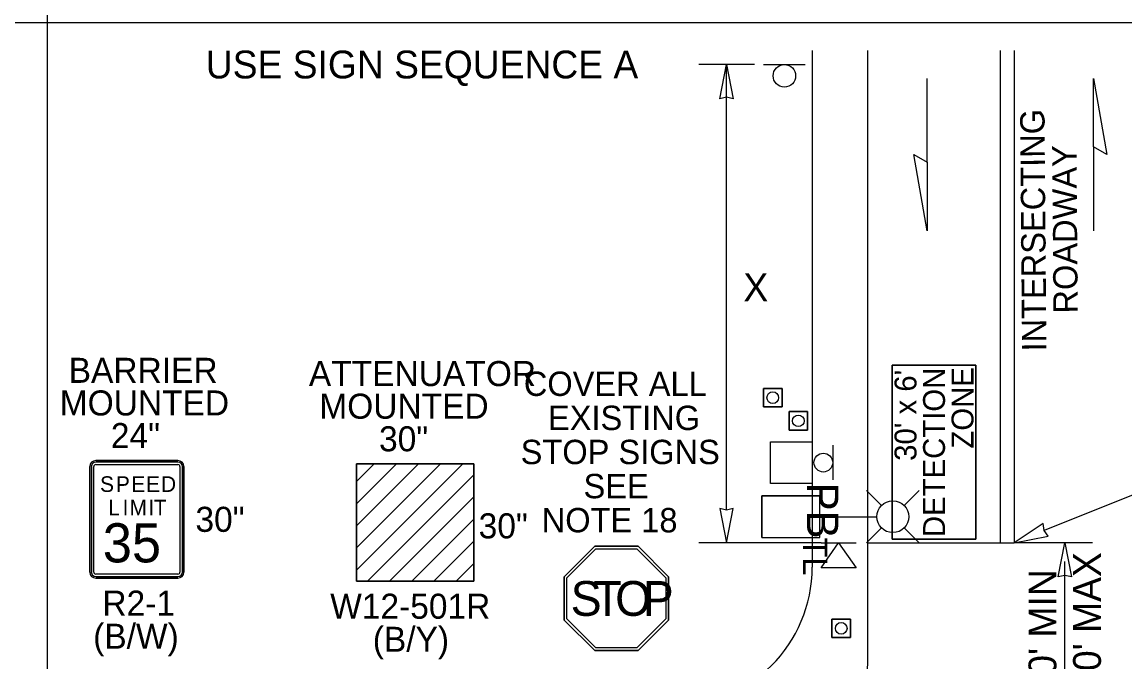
# Model space of a CAD drawing. Extents: x 99976 to 100136, y 99905 to 100011.
# Drawn here: x 100045.178 to 100048.346, y 100004.283 to 100006.122 of the extents above; entities that cross this region are included whole.
import ezdxf

# ---------------------------------------------------------------- set-up
doc = ezdxf.new("R2010")
doc.units = 0
for name, color, linetype in [('RD_ED_ShoulderPavedEdge', 7, 'Continuous'), ('RD_MK_LineDblYellowCenter', 7, 'Continuous'), ('RD_MK_LineEdgeWhite', 7, 'Continuous'), ('RD_MK_LineEdgeWhiteNew', 7, 'Continuous'), ('RD_MK_LineStop', 7, 'Continuous'), ('SH_DE_DetailBody1Text', 7, 'Continuous'), ('TR_SN_ConstructionSigns', 7, 'Continuous'), ('TR_WZ_PortableLightStandard', 7, 'Continuous'), ('TR_WZ_PortableSignMountBlk-Wht', 7, 'Continuous'), ('TR_WZ_Sign', 7, 'Continuous'), ('TR_WZ_TempSignal', 7, 'Continuous'), ('TR_WZ_TrafficCone', 7, 'Continuous'), ('TR_WZ_WorkZoneDetails', 7, 'Continuous'), ('TR_WZ_WorkZoneTextCurrent', 7, 'Continuous')]:
    doc.layers.add(name, color=color, linetype=linetype)

msp = doc.modelspace()

# ---------------------------------------------------------------- linework, layer by layer
at = {"layer": 'RD_ED_ShoulderPavedEdge'}
msp.add_lwpolyline([(100047.4475, 100006.0405), (100047.4475, 100004.5559)], dxfattribs=at)
msp.add_arc((100047.0475, 100004.5559), 0.4, 270, 0, dxfattribs=at)
at = {"layer": 'RD_MK_LineDblYellowCenter'}
for p, q in [((100047.9875, 100006.0405), (100047.9875, 100004.6259)), ((100048.0275, 100006.0405), (100048.0275, 100004.6259))]:
    msp.add_line(p, q, dxfattribs=at)
at = {"layer": 'RD_MK_LineEdgeWhite'}
for p, q in [((100047.6075, 100004.5559), (100047.6075, 100006.0405)), ((100047.6075, 100004.3159), (100047.6075, 100004.5559))]:
    msp.add_line(p, q, dxfattribs=at)
at = {"layer": 'RD_MK_LineEdgeWhiteNew'}
msp.add_arc((100046.1076, 100004.3239), 1.5, 277.2601, 359.6954, dxfattribs=at)
at = {"layer": 'RD_MK_LineStop'}
msp.add_line((100047.6075, 100004.6259), (100048.0275, 100004.6259), dxfattribs=at)
at = {"layer": 'TR_SN_ConstructionSigns'}
for p, q in [((100045.3723, 100004.5414), (100045.3723, 100004.8452)), ((100045.3723, 100004.8452), (100045.3723, 100004.5414)), ((100045.3723, 100004.8452), (100045.3723, 100004.5414)), ((100045.3766, 100004.8452), (100045.3766, 100004.5414)), ((100045.3836, 100004.5414), (100045.3836, 100004.8452)), ((100045.3892, 100004.862), (100045.6255, 100004.862)), ((100045.6255, 100004.862), (100045.3892, 100004.862)), ((100045.6255, 100004.862), (100045.3892, 100004.862)), ((100045.6255, 100004.8578), (100045.3892, 100004.8578)), ((100045.3892, 100004.8508), (100045.6255, 100004.8508)), ((100045.6311, 100004.8452), (100045.6311, 100004.5414)), ((100045.6381, 100004.5414), (100045.6381, 100004.8452)), ((100045.6423, 100004.8452), (100045.6423, 100004.5414)), ((100045.6423, 100004.5414), (100045.6423, 100004.8452)), ((100045.6423, 100004.5414), (100045.6423, 100004.8452)), ((100046.1381, 100004.611), (100046.38, 100004.8529)), ((100046.1381, 100004.6746), (100046.3164, 100004.8529)), ((100046.1381, 100004.7382), (100046.2528, 100004.8529)), ((100046.1381, 100004.8018), (100046.1892, 100004.8529)), ((100046.4754, 100004.8529), (100046.1381, 100004.8529)), ((100046.1381, 100004.8529), (100046.1381, 100004.5156)), ((100046.1381, 100004.5474), (100046.4436, 100004.8529)), ((100046.1381, 100004.6746), (100046.3164, 100004.8529)), ((100046.38, 100004.8529), (100046.1381, 100004.611)), ((100046.1381, 100004.8018), (100046.1892, 100004.8529)), ((100046.2528, 100004.8529), (100046.1381, 100004.7382)), ((100046.1381, 100004.611), (100046.38, 100004.8529)), ((100046.4436, 100004.8529), (100046.1381, 100004.5474)), ((100046.3164, 100004.8529), (100046.1381, 100004.6746)), ((100046.1381, 100004.7382), (100046.2528, 100004.8529)), ((100046.1381, 100004.8018), (100046.1381, 100004.8529)), ((100046.1381, 100004.8529), (100046.1892, 100004.8529)), ((100046.1892, 100004.8529), (100046.1381, 100004.8018)), ((100046.1892, 100004.8529), (100046.2528, 100004.8529)), ((100046.2528, 100004.8529), (100046.3164, 100004.8529)), ((100046.3164, 100004.8529), (100046.38, 100004.8529)), ((100046.38, 100004.8529), (100046.4436, 100004.8529)), ((100046.4436, 100004.8529), (100046.4754, 100004.8529)), ((100046.4754, 100004.5156), (100046.4754, 100004.8529)), ((100046.4754, 100004.8529), (100046.4754, 100004.8211)), ((100046.4754, 100004.8211), (100046.1699, 100004.5156)), ((100046.1699, 100004.5156), (100046.4754, 100004.8211)), ((100046.4754, 100004.8211), (100046.4754, 100004.7575)), ((100046.1381, 100004.7382), (100046.1381, 100004.8018)), ((100046.4754, 100004.7575), (100046.2335, 100004.5156)), ((100046.2335, 100004.5156), (100046.4754, 100004.7575)), ((100046.4754, 100004.7575), (100046.2335, 100004.5156)), ((100046.4754, 100004.7575), (100046.4754, 100004.6939)), ((100046.1381, 100004.6746), (100046.1381, 100004.7382)), ((100046.4754, 100004.6939), (100046.2971, 100004.5156)), ((100046.4754, 100004.6939), (100046.2971, 100004.5156)), ((100046.2971, 100004.5156), (100046.4754, 100004.6939)), ((100046.4754, 100004.6939), (100046.4754, 100004.6303)), ((100046.1381, 100004.611), (100046.1381, 100004.6746)), ((100046.4754, 100004.6303), (100046.3607, 100004.5156)), ((100046.3607, 100004.5156), (100046.4754, 100004.6303)), ((100046.4754, 100004.6303), (100046.3607, 100004.5156)), ((100046.4754, 100004.6303), (100046.4754, 100004.5667)), ((100046.1381, 100004.5474), (100046.1381, 100004.611)), ((100046.8229, 100004.6159), (100046.735, 100004.528)), ((100046.8229, 100004.6159), (100046.735, 100004.528)), ((100046.7428, 100004.5248), (100046.8261, 100004.6081)), ((100046.9472, 100004.6159), (100046.8229, 100004.6159)), ((100046.9472, 100004.6159), (100046.8229, 100004.6159)), ((100046.8261, 100004.6081), (100046.9439, 100004.6081)), ((100046.9439, 100004.6081), (100047.0272, 100004.5248)), ((100047.035, 100004.528), (100046.9472, 100004.6159)), ((100047.035, 100004.528), (100046.9472, 100004.6159)), ((100046.4754, 100004.5667), (100046.4243, 100004.5156)), ((100046.4754, 100004.5667), (100046.4243, 100004.5156)), ((100046.4243, 100004.5156), (100046.4754, 100004.5667)), ((100046.4754, 100004.5667), (100046.4754, 100004.5156)), ((100045.6255, 100004.5358), (100045.3892, 100004.5358)), ((100045.3892, 100004.5288), (100045.6255, 100004.5288)), ((100046.1381, 100004.5156), (100046.1381, 100004.5474)), ((100046.735, 100004.528), (100046.735, 100004.4038)), ((100046.735, 100004.528), (100046.735, 100004.4038)), ((100047.035, 100004.4038), (100047.035, 100004.528)), ((100047.035, 100004.4038), (100047.035, 100004.528)), ((100045.6255, 100004.5245), (100045.3892, 100004.5245)), ((100045.3892, 100004.5245), (100045.6255, 100004.5245)), ((100045.3892, 100004.5245), (100045.6255, 100004.5245)), ((100046.1381, 100004.5156), (100046.4754, 100004.5156)), ((100046.1699, 100004.5156), (100046.1381, 100004.5156)), ((100046.2335, 100004.5156), (100046.1699, 100004.5156)), ((100046.2971, 100004.5156), (100046.2335, 100004.5156)), ((100046.3607, 100004.5156), (100046.2971, 100004.5156)), ((100046.4243, 100004.5156), (100046.3607, 100004.5156)), ((100046.4754, 100004.5156), (100046.4243, 100004.5156)), ((100046.7428, 100004.407), (100046.7428, 100004.5248)), ((100047.0272, 100004.5248), (100047.0272, 100004.407)), ((100046.735, 100004.4038), (100046.8229, 100004.3159)), ((100046.735, 100004.4038), (100046.8229, 100004.3159)), ((100046.8261, 100004.3237), (100046.7428, 100004.407)), ((100047.0272, 100004.407), (100046.9439, 100004.3237)), ((100046.9472, 100004.3159), (100047.035, 100004.4038)), ((100046.9472, 100004.3159), (100047.035, 100004.4038)), ((100046.8229, 100004.3159), (100046.9472, 100004.3159)), ((100046.8229, 100004.3159), (100046.9472, 100004.3159)), ((100046.9439, 100004.3237), (100046.8261, 100004.3237))]:
    msp.add_line(p, q, dxfattribs=at)
for points in [[(100046.1381, 100004.5474), (100046.4436, 100004.8529)], [(100046.4754, 100004.8211), (100046.1699, 100004.5156)], [(100046.8229, 100004.6159), (100046.9472, 100004.6159), (100047.035, 100004.528), (100047.035, 100004.4038), (100046.9472, 100004.3159), (100046.8229, 100004.3159), (100046.735, 100004.4038), (100046.735, 100004.528), (100046.8229, 100004.6159)]]:
    msp.add_lwpolyline(points, dxfattribs=at)
for centre, radius, start, end in [((100045.3892, 100004.8452), 0.0169, 90, 180), ((100045.3892, 100004.8452), 0.0169, 90, 180), ((100045.3892, 100004.8452), 0.0169, 90, 180), ((100045.3892, 100004.8452), 0.0127, 90, 180), ((100045.3892, 100004.8452), 0.00562, 90, 180), ((100045.6255, 100004.8452), 0.0169, 0, 90), ((100045.6255, 100004.8452), 0.0169, 0, 90), ((100045.6255, 100004.8452), 0.0169, 0, 90), ((100045.6255, 100004.8452), 0.0127, 0, 90), ((100045.6255, 100004.8452), 0.00562, 0, 90), ((100045.3892, 100004.5414), 0.0169, 180, 270), ((100045.3892, 100004.5414), 0.0169, 180, 270), ((100045.3892, 100004.5414), 0.0169, 180, 270), ((100045.3892, 100004.5414), 0.0127, 180, 270), ((100045.3892, 100004.5414), 0.00562, 180, 270), ((100045.6255, 100004.5414), 0.0169, 270, 0), ((100045.6255, 100004.5414), 0.0169, 270, 0), ((100045.6255, 100004.5414), 0.0127, 270, 0), ((100045.6255, 100004.5414), 0.00562, 270, 0), ((100045.6255, 100004.5414), 0.0169, 270, 0)]:
    msp.add_arc(centre, radius, start, end, dxfattribs=at)
at = {"layer": 'TR_WZ_PortableLightStandard'}
for p, q in [((100047.303, 100004.7609), (100047.469, 100004.7609)), ((100047.303, 100004.6409), (100047.303, 100004.7609)), ((100047.469, 100004.7609), (100047.303, 100004.7609)), ((100047.469, 100004.6409), (100047.469, 100004.7609)), ((100047.6468, 100004.7333), (100047.6037, 100004.7764)), ((100047.7115, 100004.7333), (100047.7546, 100004.7764)), ((100047.469, 100004.7009), (100047.6334, 100004.7009)), ((100047.6468, 100004.6685), (100047.6037, 100004.6255)), ((100047.7115, 100004.6685), (100047.7546, 100004.6255)), ((100047.303, 100004.6409), (100047.469, 100004.6409)), ((100047.303, 100004.6409), (100047.469, 100004.6409))]:
    msp.add_line(p, q, dxfattribs=at)
for points in [[(100047.303, 100004.7609), (100047.303, 100004.7009), (100047.303, 100004.6409)], [(100047.469, 100004.6409), (100047.469, 100004.7009), (100047.469, 100004.7609)]]:
    msp.add_lwpolyline(points, dxfattribs=at)
msp.add_circle((100047.6792, 100004.7009), 0.0457, dxfattribs=at)
msp.add_circle((100047.6792, 100004.7009), 0.0457, dxfattribs=at)
at = {"layer": 'TR_WZ_PortableSignMountBlk-Wht'}
msp.add_line((100047.4734, 100004.6259), (100047.5734, 100004.6259), dxfattribs=at)
msp.add_lwpolyline([(100047.5233, 100004.6259), (100047.5734, 100004.5541), (100047.4734, 100004.5541)], close=True, dxfattribs=at)
at = {"layer": 'TR_WZ_Sign'}
for p, q in [((100047.3075, 100006.0004), (100047.4275, 100006.0004)), ((100047.5066, 100004.9064), (100047.5066, 100004.8064))]:
    msp.add_line(p, q, dxfattribs=at)
for centre, radius in [((100047.3676, 100005.968), 0.0324), ((100047.3676, 100005.968), 0.0324), ((100047.4795, 100004.8563), 0.027), ((100047.4795, 100004.8563), 0.027)]:
    msp.add_circle(centre, radius, dxfattribs=at)
at = {"layer": 'TR_WZ_TempSignal'}
msp.add_lwpolyline([(100047.4475, 100004.9164), (100047.4475, 100004.7964), (100047.3275, 100004.7964), (100047.3275, 100004.9164)], close=True, dxfattribs=at)
msp.add_lwpolyline([(100047.4475, 100004.9164), (100047.4475, 100004.7964), (100047.3275, 100004.7964), (100047.3275, 100004.9164)], close=True, dxfattribs=at)
at = {"layer": 'TR_WZ_TrafficCone'}
for points in [[(100047.3609, 100005.0696), (100047.3609, 100005.0163), (100047.3076, 100005.0163), (100047.3076, 100005.0696), (100047.3609, 100005.0696)], [(100047.3076, 100005.0696), (100047.3076, 100005.0163), (100047.3609, 100005.0163), (100047.3609, 100005.0696), (100047.3076, 100005.0696)], [(100047.4342, 100005.0029), (100047.4342, 100004.9496), (100047.3809, 100004.9496), (100047.3809, 100005.0029), (100047.4342, 100005.0029)], [(100047.3809, 100005.0029), (100047.3809, 100004.9496), (100047.4342, 100004.9496), (100047.4342, 100005.0029), (100047.3809, 100005.0029)], [(100047.5575, 100004.4066), (100047.5042, 100004.4066), (100047.5042, 100004.3533), (100047.5575, 100004.3533), (100047.5575, 100004.4066)], [(100047.5575, 100004.3533), (100047.5042, 100004.3533), (100047.5042, 100004.4066), (100047.5575, 100004.4066), (100047.5575, 100004.3533)]]:
    msp.add_lwpolyline(points, dxfattribs=at)
for centre in [(100047.3342, 100005.0429), (100047.4076, 100004.9763), (100047.5308, 100004.38)]:
    msp.add_circle(centre, 0.0167, dxfattribs=at)
at = {"layer": 'TR_WZ_WorkZoneDetails'}
for p, q in [((100045.25, 100010.275), (100045.25, 100001.7859)), ((100045.25, 100006.1205), (100040, 100006.1205)), ((100050.5, 100006.1205), (100045.25, 100006.1205)), ((100047.2816, 100006.0004), (100047.1216, 100006.0004)), ((100047.2016, 100004.7196), (100047.2016, 100006.0004)), ((100047.778, 100005.7193), (100047.778, 100005.9604)), ((100048.2552, 100005.7639), (100048.2552, 100005.5228)), ((100048.5274, 100004.8267), (100048.1143, 100004.6614)), ((100047.4734, 100004.6259), (100047.1216, 100004.6259)), ((100048.253, 100004.6259), (100048.0275, 100004.6259)), ((100046.735, 100004.528), (100046.8229, 100004.6159)), ((100046.8229, 100004.6159), (100046.735, 100004.528)), ((100046.8229, 100004.6159), (100046.8229, 100004.6159)), ((100046.8229, 100004.6159), (100046.9472, 100004.6159)), ((100046.9472, 100004.6159), (100046.8229, 100004.6159)), ((100046.9472, 100004.6159), (100047.035, 100004.528)), ((100047.035, 100004.528), (100046.9472, 100004.6159)), ((100048.173, 100004.1596), (100048.173, 100004.5722)), ((100046.735, 100004.528), (100046.735, 100004.528)), ((100046.735, 100004.4038), (100046.735, 100004.528)), ((100046.735, 100004.528), (100046.735, 100004.4038)), ((100047.035, 100004.528), (100047.035, 100004.528)), ((100047.035, 100004.528), (100047.035, 100004.4038)), ((100047.035, 100004.4038), (100047.035, 100004.528)), ((100046.735, 100004.4038), (100046.735, 100004.4038)), ((100046.8229, 100004.3159), (100046.735, 100004.4038)), ((100046.735, 100004.4038), (100046.8229, 100004.3159)), ((100047.035, 100004.4038), (100046.9472, 100004.3159)), ((100046.9472, 100004.3159), (100047.035, 100004.4038)), ((100047.035, 100004.4038), (100047.035, 100004.4038)), ((100046.8229, 100004.3159), (100046.8229, 100004.3159)), ((100046.9472, 100004.3159), (100046.8229, 100004.3159)), ((100046.8229, 100004.3159), (100046.9472, 100004.3159)), ((100046.9472, 100004.3159), (100046.9472, 100004.3159))]:
    msp.add_line(p, q, dxfattribs=at)
for points in [[(100047.2016, 100006.0004), (100047.2208, 100005.9022), (100047.2016, 100005.9067), (100047.1823, 100005.9022)], [(100048.2552, 100005.9604), (100048.2938, 100005.7416), (100048.2552, 100005.7639)], [(100047.778, 100005.5228), (100047.7394, 100005.7416), (100047.778, 100005.7193)], [(100047.4475, 100004.9164), (100047.4475, 100004.7964), (100047.3275, 100004.7964), (100047.3275, 100004.9164)], [(100047.2016, 100004.6259), (100047.2208, 100004.7242), (100047.2016, 100004.7196), (100047.1823, 100004.7242)], [(100048.0275, 100004.6259), (100048.1258, 100004.6453), (100048.1143, 100004.6614), (100048.1112, 100004.681)], [(100048.173, 100004.6259), (100048.1923, 100004.5276), (100048.173, 100004.5322), (100048.1537, 100004.5276)]]:
    msp.add_lwpolyline(points, close=True, dxfattribs=at)
for points in [[(100047.6775, 100005.1359), (100047.6775, 100004.6359), (100047.9175, 100004.6359), (100047.9175, 100005.1359), (100047.6775, 100005.1359)], [(100047.9175, 100005.1359), (100047.9175, 100004.6359), (100047.6775, 100004.6359), (100047.6775, 100005.1359), (100047.9175, 100005.1359)]]:
    msp.add_lwpolyline(points, dxfattribs=at)

# ---------------------------------------------------------------- texts
at = {"layer": 'SH_DE_DetailBody1Text'}
for s, p in [('INTERSECTING', (100048.1204, 100005.176)), ('ROADWAY', (100048.2106, 100005.285))]:
    msp.add_text(s, height=0.07, rotation=90.4626, dxfattribs=at).set_placement(p)
at = {"layer": 'TR_SN_ConstructionSigns'}
for s, height, p in [('BARRIER', 0.072, (100045.3114, 100005.0855)), ('ATTENUATOR', 0.072, (100046.0015, 100005.0762)), ('MOUNTED', 0.072, (100045.2857, 100004.9918)), ('MOUNTED', 0.07196, (100046.0315, 100004.9825)), ('24"', 0.072, (100045.4326, 100004.898)), ('30"', 0.07196, (100046.2031, 100004.8888)), ('30"', 0.072, (100045.6756, 100004.6573)), ('30"', 0.07196, (100046.4893, 100004.6386)), ('R2-1', 0.072, (100045.4082, 100004.4165)), ('W12-501R', 0.07196, (100046.0628, 100004.4076)), ('(B/W)', 0.072, (100045.3818, 100004.3215)), ('(B/Y)', 0.07196, (100046.1851, 100004.3126))]:
    msp.add_text(s, height=height, rotation=360, dxfattribs=at).set_placement(p)
for s, height, p in [('COVER ALL', 0.07, (100046.619, 100005.0479)), ('EXISTING', 0.07, (100046.6885, 100004.9499)), ('STOP SIGNS', 0.07, (100046.61, 100004.8519)), ('S', 0.045, (100045.4016, 100004.772)), ('P', 0.045, (100045.447, 100004.772)), ('E', 0.045, (100045.4911, 100004.772)), ('E', 0.045, (100045.5339, 100004.772)), ('D', 0.045, (100045.5766, 100004.772)), ('SEE', 0.07, (100046.7906, 100004.7539)), ('L', 0.045, (100045.425, 100004.7045)), ('I', 0.045, (100045.4664, 100004.7045)), ('M', 0.045, (100045.4862, 100004.7045)), ('I', 0.045, (100045.5402, 100004.7045)), ('T', 0.045, (100045.5559, 100004.7045)), ('NOTE 18', 0.07, (100046.6704, 100004.6559)), ('35', 0.1125, (100045.4095, 100004.5695))]:
    msp.add_text(s, height=height, dxfattribs=at).set_placement(p)
at = {"layer": 'TR_WZ_PortableLightStandard'}
msp.add_text('TL', height=0.07, rotation=270, dxfattribs=at).set_placement((100047.421, 100004.641))
at = {"layer": 'TR_WZ_TempSignal'}
msp.add_text('PB', height=0.09, rotation=270, dxfattribs=at).set_placement((100047.4325, 100004.7987))
at = {"layer": 'TR_WZ_WorkZoneDetails'}
for s, p in [("30' x 6'", (100047.7471, 100004.8614)), ('DETECTION', (100047.829, 100004.6423)), ('ZONE', (100047.9109, 100004.8966))]:
    msp.add_text(s, height=0.063, rotation=90, dxfattribs=at).set_placement(p)
for s, p in [('S', (100046.7535, 100004.4159)), ('T', (100046.8185, 100004.4159)), ('O', (100046.8815, 100004.4159)), ('P', (100046.9605, 100004.4159))]:
    msp.add_text(s, height=0.1, dxfattribs=at).set_placement(p)
at = {"layer": 'TR_WZ_WorkZoneTextCurrent'}
for s, p in [('USE SIGN SEQUENCE A', (100045.7054, 100005.9604)), ('X', (100047.2498, 100005.32))]:
    msp.add_text(s, height=0.08, dxfattribs=at).set_placement(p)
for s, p in [("100' MAX", (100048.277, 100004.1383)), ("40' MIN", (100048.149, 100004.1844))]:
    msp.add_text(s, height=0.08, rotation=90, dxfattribs=at).set_placement(p)

doc.saveas('drawing.dxf')
